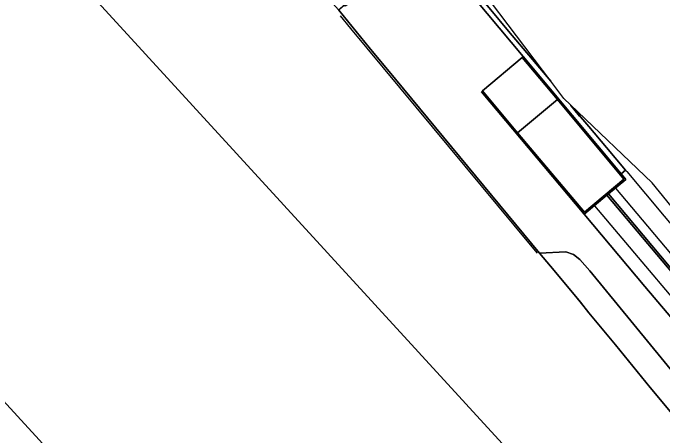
# Model space of a CAD drawing. Extents: x 156141 to 158132, y 385651 to 388333.
# Drawn here: x 156843.4 to 156961.7, y 388021.6 to 388098.6 of the extents above; entities that cross this region are included whole.
import ezdxf

# ---------------------------------------------------------------- set-up
doc = ezdxf.new("R2010")
doc.units = 0
for name, color, linetype in [('IMGEO_Erf', 7, 'Continuous'), ('IMGEO_Grasland_overig', 7, 'Continuous'), ('IMGEO_Hek', 7, 'Continuous'), ('IMGEO_Muur', 7, 'Continuous'), ('IMGEO_Pand_vergunning_verleend', 7, 'Continuous'), ('IMGEO_Spoor', 7, 'Continuous'), ('IMGEO_Spoorbaan_gesloten', 7, 'Continuous'), ('IMGEO_Spoorbaan_halfverhard', 7, 'Continuous'), ('IMGEO_Terreindeel_gesloten', 7, 'Continuous')]:
    doc.layers.add(name, color=color, linetype=linetype)

msp = doc.modelspace()

# ---------------------------------------------------------------- linework, layer by layer
at = {"layer": 'IMGEO_Erf'}
msp.add_lwpolyline([(156965.99, 388022.57), (156959.57, 388030.3), (156953.22, 388038.09), (156948.4, 388043.9), (156946.85, 388045.87), (156942.04, 388051.67), (156939.41, 388054.84), (156913.17, 388086.53), (156908.37, 388092.32), (156902.8, 388099.15)], dxfattribs=at)
at = {"layer": 'IMGEO_Grasland_overig'}
msp.add_lwpolyline([(156941.44, 388086.19), (156933.74, 388095.29), (156930.54, 388099.2), (156925.7, 388104.91), (156919.24, 388112.55), (156918.63, 388112.05), (156936.43, 388090.7), (156954.29, 388069.28), (156955.09, 388069.94), (156951.58, 388074.07), (156948.36, 388077.93), (156945.13, 388081.77), (156945.06, 388081.85), (156943.81, 388083.05)], close=True, dxfattribs=at)
msp.add_lwpolyline([(156970.11, 388025.24), (156948.55, 388051.57), (156946.77, 388053.65), (156945.58, 388054.55), (156944.18, 388055.05), (156939.41, 388054.84), (156942.04, 388051.67), (156946.85, 388045.87), (156948.4, 388043.9), (156953.22, 388038.09), (156959.57, 388030.3), (156965.99, 388022.57)], dxfattribs=at)
at = {"layer": 'IMGEO_Hek'}
for points in [[(156941.44, 388086.19), (156933.74, 388095.29), (156930.54, 388099.2), (156925.7, 388104.91), (156919.24, 388112.58), (156909.15, 388104.32), (156909.26, 388104.2), (156904.04, 388099.89), (156903.89, 388100.08), (156902.78, 388099.15)], [(156894.12, 388109.53), (156900.53, 388101.76), (156902.8, 388099.15), (156908.37, 388092.32), (156913.17, 388086.53), (156939.41, 388054.84), (156942.04, 388051.67), (156948.4, 388043.9), (156953.22, 388038.09), (156959.57, 388030.3), (156965.99, 388022.57)], [(156955.3, 388069.7), (156955.09, 388069.94), (156951.58, 388074.07), (156948.36, 388077.93), (156946.71, 388079.83), (156945.13, 388081.77), (156945.06, 388081.85)], [(156954.29, 388069.28), (156955.09, 388069.94)], [(156955.3, 388069.7), (156962.14, 388061.57), (156978.48, 388042.16), (156995.76, 388021.56), (157002.51, 388013.53)]]:
    msp.add_lwpolyline(points, dxfattribs=at)
at = {"layer": 'IMGEO_Muur'}
msp.add_lwpolyline([(156903.08, 388098.1), (156904.97, 388095.82), (156937.71, 388056.33), (156938.95, 388054.82)], dxfattribs=at)
msp.add_lwpolyline([(156936.43, 388090.7), (156936.24, 388090.53), (156942.65, 388082.85), (156954.77, 388068.31), (156947.59, 388062.27), (156935.41, 388076.76), (156928.98, 388084.42), (156928.79, 388084.26), (156947.56, 388061.91), (156951.69, 388065.39), (156951.96, 388065.62), (156955.13, 388068.28), (156954.29, 388069.28)], close=True, dxfattribs=at)
at = {"layer": 'IMGEO_Pand_vergunning_verleend'}
msp.add_lwpolyline([(156805.33, 388067.54), (156850.98, 388109.31), (157017.52, 387927.3), (156971.88, 387885.54)], close=True, dxfattribs=at)
at = {"layer": 'IMGEO_Spoor'}
for points in [[(156953.23, 388066.68), (157051.9, 387949.39), (157078.07, 387918.5), (157307.24, 387641.94)], [(156949.39, 388063.46), (156972.33, 388036.31), (157066.79, 387923.98), (157108.78, 387873.67), (157256.83, 387694.93), (157269.63, 387679.51), (157279.26, 387668.04), (157290.96, 387655.29), (157294.97, 387651.24), (157297.57, 387648.95), (157305.86, 387640.71)]]:
    msp.add_lwpolyline(points, dxfattribs=at)
at = {"layer": 'IMGEO_Spoorbaan_gesloten'}
msp.add_lwpolyline([(156951.69, 388065.39), (156947.56, 388061.91), (156958.61, 388048.76), (156967.38, 388038.33), (156978.98, 388024.51), (156995.73, 388004.62), (157021.01, 387974.57), (157090.79, 387891.54), (157123.48, 387852.16), (157142.05, 387829.73), (157277.2, 387666.59), (157289.15, 387653.57), (157292.21, 387650.48), (157295.15, 387653.39), (157294.89, 387653.7), (157146.21, 387833.17), (157127.63, 387855.61), (157094.94, 387894.99), (157082.7, 387909.6), (157025.14, 387978.05), (156999.86, 388008.09), (156983.12, 388027.99), (156971.51, 388041.8), (156962.75, 388052.23)], close=True, dxfattribs=at)
at = {"layer": 'IMGEO_Spoorbaan_halfverhard'}
msp.add_lwpolyline([(156918.87, 388113.04), (156919.24, 388112.55), (156925.7, 388104.91), (156930.54, 388099.2), (156933.74, 388095.29), (156941.44, 388086.19), (156922.7, 388111.08)], close=True, dxfattribs=at)
msp.add_lwpolyline([(156991.38, 388028.98), (156959.9, 388067.65), (156945.06, 388081.85), (156945.13, 388081.77), (156948.36, 388077.93), (156951.58, 388074.07), (156955.09, 388069.94), (156954.29, 388069.28), (156955.13, 388068.28), (156951.96, 388065.62), (156963.02, 388052.46)], dxfattribs=at)
at = {"layer": 'IMGEO_Terreindeel_gesloten'}
msp.add_lwpolyline([(156967.38, 388038.33), (156958.61, 388048.76), (156947.56, 388061.91), (156928.79, 388084.26), (156928.98, 388084.42), (156936.24, 388090.53), (156936.43, 388090.7), (156918.63, 388112.05), (156913.45, 388107.71), (156909.76, 388104.62), (156909.26, 388104.2), (156908.68, 388103.73), (156904.05, 388099.88), (156903.91, 388100.06), (156903.51, 388099.73), (156902.8, 388099.15), (156908.37, 388092.32), (156913.17, 388086.53), (156939.41, 388054.84), (156944.18, 388055.05), (156945.58, 388054.55), (156946.77, 388053.65), (156948.55, 388051.57), (156970.11, 388025.24)], dxfattribs=at)
for points in [[(156936.24, 388090.53), (156928.98, 388084.42), (156935.41, 388076.76), (156942.65, 388082.85)], [(156935.41, 388076.76), (156947.59, 388062.27), (156954.77, 388068.31), (156942.65, 388082.85)], [(156962.75, 388052.23), (156971.51, 388041.8), (156983.12, 388027.99), (156999.86, 388008.09), (157025.14, 387978.05), (157082.7, 387909.6), (157094.94, 387894.99), (157127.63, 387855.61), (157146.21, 387833.17), (157294.89, 387653.7), (157295.16, 387653.92), (157146.48, 387833.39), (157127.9, 387855.83), (157095.21, 387895.21), (157082.97, 387909.82), (157025.41, 387978.28), (157000.13, 388008.32), (156983.39, 388028.21), (156971.78, 388042.03), (156963.02, 388052.46), (156951.96, 388065.62), (156951.69, 388065.39)]]:
    msp.add_lwpolyline(points, close=True, dxfattribs=at)

doc.saveas('drawing.dxf')
